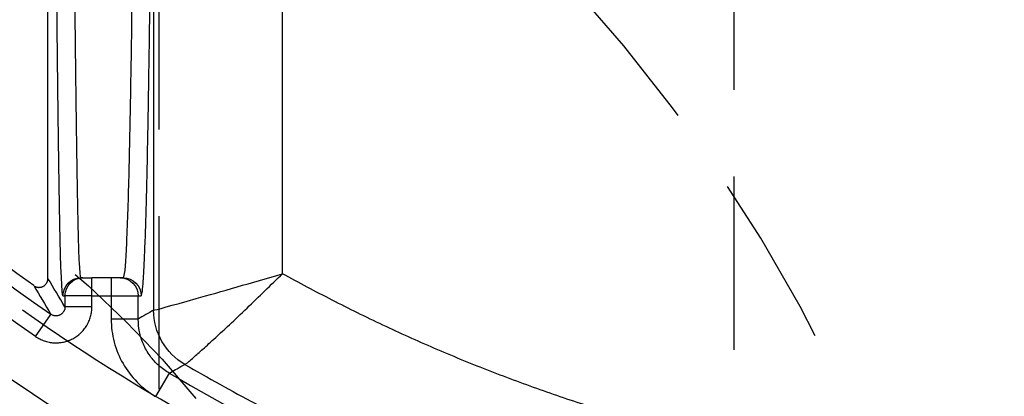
# Model space of a CAD drawing. Extents: x 2651 to 7771, y -1163 to 1075.
# Tile 431 of 490: x 5247.68 to 5261.88, y 696.86 to 702.29. Entities that reach past the tile are written whole.
import ezdxf

# ---------------------------------------------------------------- set-up
doc = ezdxf.new("R2010")
doc.units = 0
doc.header["$LTSCALE"] = 10
doc.linetypes.add('HIDDEN', pattern=[0.375, 0.25, -0.125])
doc.layers.get('0').update_dxf_attribs({"linetype": 'CONTINUOUS'})
doc.layers.get('Defpoints').update_dxf_attribs({"linetype": 'CONTINUOUS'})
for name, color, linetype in [('1', 7, 'CONTINUOUS'), ('15', 7, 'CONTINUOUS'), ('97', 7, 'CONTINUOUS'), ('COOL', 150, 'HIDDEN'), ('DIM', 3, 'CONTINUOUS')]:
    doc.layers.add(name, color=color, linetype=linetype)
doc.styles.get("Standard").update_dxf_attribs({"font": 'romans.shx'})
doc.dimstyles.new('MM& INCH5', dxfattribs={"dimtxt": 5, "dimasz": 2.5, "dimexe": 1, "dimexo": 0.5, "dimtad": 0, "dimrnd": 1.38778e-17, "dimzin": 9, "dimdsep": 46, "dimtxsty": 'Standard', "dimblk": 'CLOSED', "dimcen": 0, "dimclrd": 3, "dimclre": 3, "dimclrt": 3, "dimazin": 2, "dimtfac": 0.75, "dimtofl": 0, "dimtmove": 0, "dimatfit": 3, "dimfxl": 0, "dimtolj": 1, "dimarcsym": 0})

# ---------------------------------------------------------------- blocks, each defined once
blk = doc.blocks.new('DFSF')
at = {"layer": '1', "color": 252, "linetype": 'Continuous'}
for p, q in [((1248.7, 573.847), (1248.7, 529.453)), ((1250.561, 529.98), (1250.561, 573.333)), ((1247.811, 529.662), (1247.811, 529.921)), ((1248.088, 529.921), (1248.088, 529.662)), ((1247.393, 529.662), (1247.422, 529.662)), ((1247.422, 529.662), (1247.422, 529.5)), ((1247.811, 529.662), (1247.422, 529.662)), ((1247.811, 529.662), (1248.088, 529.662)), ((1247.811, 529.5), (1247.811, 529.662)), ((1248.088, 529.662), (1248.088, 529.325)), ((1248.088, 529.662), (1248.477, 529.662)), ((1248.477, 529.325), (1248.477, 529.662)), ((1248.477, 529.662), (1248.52, 529.662)), ((1247.811, 529.5), (1247.422, 529.5)), ((1246.998, 529.074), (1247.219, 529.393)), ((1248.477, 529.325), (1248.088, 529.325)), ((1248.923, 528.544), (1248.726, 528.209))]:
    blk.add_line(p, q, dxfattribs=at)
at = {"layer": '1', "color": 7, "linetype": 'Continuous'}
for p, q in [((1247.177, 529.912), (1247.177, 573.144)), ((1247.681, 529.921), (1247.652, 529.921)), ((1247.681, 529.921), (1247.811, 529.921)), ((1248.088, 529.921), (1247.811, 529.921)), ((1248.218, 529.921), (1248.088, 529.921)), ((1248.261, 529.921), (1248.218, 529.921))]:
    blk.add_line(p, q, dxfattribs=at)
at = {"layer": '1', "color": 7, "linetype": 'Continuous', "extrusion": (0, 0, -1)}
blk.add_arc((-1262.44, 551.472), 26.62, 305.5251, 346.6816, dxfattribs=at)
at = {"layer": '1', "color": 252, "linetype": 'Continuous'}
for centre, radius, start, end in [((1262.44, 551.472), 26.817, 193.7396, 235.4175), ((1262.44, 551.472), 27.914, 201.8464, 253.2169), ((1263.706, 563.151), 38.363, 263.8121, 306.4003), ((1262.44, 551.472), 26.615, 239.4794, 263.8121)]:
    blk.add_arc(centre, radius, start, end, dxfattribs=at)
at = {"layer": '1', "color": 252, "linetype": 'Continuous', "extrusion": (0, 0, -1)}
for centre, radius, start, end in [((-1262.44, 551.472), 27.205, 304.5825, 346.2604), ((-1262.44, 551.472), 28.303, 286.7831, 338.1536), ((-1263.706, 563.151), 38.752, 233.5997, 276.1879)]:
    blk.add_arc(centre, radius, start, end, dxfattribs=at)
at = {"layer": '1', "color": 110, "linetype": 'Continuous', "extrusion": (0, 0, -1)}
for centre, radius, start, end in [((-1263.706, 563.151), 38.752, 233.5997, 276.1879), ((-1262.44, 551.472), 27.004, 276.1879, 305.3704)]:
    blk.add_arc(centre, radius, start, end, dxfattribs=at)
at = {"layer": '1', "color": 252, "linetype": 'Continuous', "extrusion": (0, 0, -1)}
for centre, major_axis, ratio, start_param, end_param in [((1247.393, 542.875), (0, 13.213), 0.008727, 3.141593, 4.712389), ((1348.8, 551.472), (107.789, 0), 0.600007, 2.794964, 2.801727), ((1247.652, 529.662), (0, 0.259), 0.999962, 4.712389, 6.283185), ((1247.681, 529.662), (0, 0.259), 0.999962, 4.712389, 6.283185), ((1248.218, 529.662), (0, 0.259), 0.999914, 0, 1.570796), ((1248.261, 529.662), (0, 0.259), 0.999914, 0, 1.570796), ((1249.607, 529.453), (0.452, -0.786), 0.999886, 1.049295, 2.092298), ((1249.607, 529.453), (0, 0.907), 0.99966, 3.669428, 4.712389)]:
    blk.add_ellipse(centre, major_axis=major_axis, ratio=ratio, start_param=start_param, end_param=end_param, dxfattribs=at)
at = {"layer": '1', "color": 7, "linetype": 'Continuous', "extrusion": (0, 0, -1)}
blk.add_ellipse((1247.652, 542.875), major_axis=(0, 12.954), ratio=0.008901, start_param=3.141593, end_param=4.712389, dxfattribs=at)
at = {"layer": '1', "color": 252, "linetype": 'Continuous'}
for points, knots in [([(1248.434, 542.875), (1248.434, 542.603), (1248.434, 542.057), (1248.433, 541.238), (1248.431, 540.421), (1248.429, 539.608), (1248.425, 538.802), (1248.422, 538.009), (1248.417, 537.231), (1248.412, 536.472), (1248.406, 535.736), (1248.399, 535.028), (1248.392, 534.35), (1248.384, 533.701), (1248.374, 533.065), (1248.364, 532.431), (1248.351, 531.806), (1248.337, 531.216), (1248.32, 530.692), (1248.302, 530.273), (1248.283, 529.979), (1248.269, 529.941), (1248.261, 529.921)], [0, 0, 0, 0, 0.040106, 0.080497, 0.121172, 0.162132, 0.203376, 0.244905, 0.286718, 0.328816, 0.371198, 0.413866, 0.456817, 0.500054, 0.544668, 0.594393, 0.649226, 0.709168, 0.774218, 0.844374, 0.919635, 1, 1, 1, 1]), ([(1259.595, 525.23), (1260.05, 525.185), (1260.961, 525.096), (1262.333, 525.024), (1264.725, 524.979), (1268.034, 525.171), (1272.093, 525.867), (1275.748, 526.892), (1278.989, 528.143), (1281.817, 529.532), (1284.259, 530.962), (1285.709, 531.992), (1286.39, 532.475)], [0, 0, 0, 0, 0.048349, 0.096698, 0.145048, 0.301095, 0.445844, 0.579291, 0.701434, 0.812268, 0.911791, 1, 1, 1, 1]), ([(1248.7, 529.453), (1248.714, 529.453), (1248.96, 529.52), (1249.668, 529.72), (1250.117, 529.85), (1250.561, 529.98)], [0, 0, 0, 0, 0.5, 0.5, 1, 1, 1, 1]), ([(1249.15, 528.67), (1249.155, 528.672), (1249.165, 528.676), (1249.209, 528.712), (1249.284, 528.778), (1249.408, 528.887), (1249.584, 529.048), (1249.801, 529.249), (1250.042, 529.477), (1250.302, 529.729), (1250.476, 529.898), (1250.561, 529.98)], [0, 0, 0, 0, 0.084628, 0.168288, 0.249942, 0.371137, 0.500047, 0.615625, 0.750152, 0.878509, 1, 1, 1, 1]), ([(1246.998, 529.074), (1247.018, 529.06), (1247.058, 529.036), (1247.101, 529.018), (1247.134, 529.006), (1247.146, 529.003), (1247.169, 528.997), (1247.18, 528.994), (1247.215, 528.987), (1247.238, 528.984), (1247.273, 528.982), (1247.29, 528.982), (1247.308, 528.982), (1247.32, 528.983), (1247.326, 528.983), (1247.355, 528.985), (1247.402, 528.992), (1247.446, 529.005), (1247.474, 529.015), (1247.48, 529.017), (1247.491, 529.021), (1247.496, 529.024), (1247.512, 529.031), (1247.523, 529.036), (1247.554, 529.052), (1247.574, 529.064), (1247.602, 529.085), (1247.616, 529.095), (1247.63, 529.107), (1247.639, 529.115), (1247.643, 529.119), (1247.665, 529.139), (1247.696, 529.173), (1247.723, 529.212), (1247.739, 529.237), (1247.742, 529.242), (1247.747, 529.252), (1247.75, 529.257), (1247.758, 529.273), (1247.763, 529.284), (1247.777, 529.316), (1247.785, 529.338), (1247.795, 529.372), (1247.799, 529.389), (1247.802, 529.406), (1247.804, 529.418), (1247.805, 529.424), (1247.809, 529.453), (1247.811, 529.476), (1247.811, 529.5)], [0, 0, 0, 0, 0.0625, 0.125, 0.125, 0.15625, 0.15625, 0.1875, 0.1875, 0.25, 0.25, 0.28125, 0.296875, 0.296875, 0.3125, 0.3125, 0.375, 0.4375, 0.4375, 0.453125, 0.453125, 0.46875, 0.46875, 0.5, 0.5, 0.5625, 0.5625, 0.59375, 0.609375, 0.609375, 0.625, 0.625, 0.6875, 0.75, 0.75, 0.765625, 0.765625, 0.78125, 0.78125, 0.8125, 0.8125, 0.875, 0.875, 0.90625, 0.921875, 0.921875, 0.9375, 0.9375, 1, 1, 1, 1]), ([(1248.088, 529.325), (1248.088, 529.212), (1248.103, 529.101), (1248.16, 528.885), (1248.204, 528.779), (1248.315, 528.586), (1248.384, 528.494), (1248.541, 528.336), (1248.628, 528.267), (1248.726, 528.209)], [0, 0, 0, 0, 0.25, 0.25, 0.5, 0.5, 0.75, 0.75, 1, 1, 1, 1]), ([(1248.923, 528.544), (1248.872, 528.578), (1248.768, 528.648), (1248.643, 528.792), (1248.548, 528.958), (1248.488, 529.139), (1248.481, 529.264), (1248.477, 529.325)], [0, 0, 0, 0, 0.195655, 0.397799, 0.602202, 0.804345, 1, 1, 1, 1]), ([(1248.923, 528.544), (1248.93, 528.548), (1248.936, 528.551), (1248.974, 528.572), (1249.007, 528.59), (1249.076, 528.629), (1249.113, 528.649), (1249.15, 528.67)], [0, 0, 0, 0, 0.083973, 0.083973, 0.509964, 0.509964, 1, 1, 1, 1]), ([(1249.15, 528.67), (1249.488, 528.478), (1250.182, 528.085), (1251.284, 527.542), (1252.466, 527.024), (1253.731, 526.543), (1255.08, 526.11), (1256.512, 525.738), (1258.023, 525.429), (1259.064, 525.297), (1259.595, 525.23)], [0, 0, 0, 0, 0.105146, 0.215965, 0.332456, 0.454619, 0.582455, 0.715964, 0.855145, 1, 1, 1, 1])]:
    blk.add_open_spline(points, degree=3, knots=knots, dxfattribs=at)
for points, weights in [([(1248.52, 529.662), (1248.622, 529.662), (1248.693, 535.135), (1248.693, 542.875)], [1, 0.804737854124, 0.804737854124, 1]), ([(1284.673, 533.438), (1277.367, 528.298), (1268.718, 526.067), (1259.838, 527.033)], [1, 0.957088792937, 0.957088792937, 1]), ([(1259.838, 527.033), (1256.569, 527.388), (1253.435, 528.384), (1250.561, 529.98)], [1, 0.986804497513, 0.986804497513, 1])]:
    blk.add_rational_spline(points, weights, degree=3, dxfattribs=at)
at = {"layer": '1', "color": 7, "linetype": 'Continuous'}
for points, knots in [([(1246.972, 529.807), (1246.977, 529.803), (1246.987, 529.797), (1246.997, 529.792), (1247.005, 529.789), (1247.009, 529.788), (1247.014, 529.787), (1247.023, 529.784), (1247.032, 529.783), (1247.04, 529.783), (1247.044, 529.782), (1247.049, 529.782), (1247.054, 529.783), (1247.061, 529.783), (1247.073, 529.785), (1247.084, 529.788), (1247.092, 529.79), (1247.096, 529.792), (1247.101, 529.794), (1247.109, 529.798), (1247.117, 529.803), (1247.123, 529.807), (1247.127, 529.81), (1247.131, 529.813), (1247.134, 529.816), (1247.14, 529.821), (1247.148, 529.83), (1247.154, 529.839), (1247.159, 529.846), (1247.161, 529.85), (1247.163, 529.855), (1247.167, 529.863), (1247.17, 529.871), (1247.172, 529.879), (1247.173, 529.883), (1247.174, 529.888), (1247.175, 529.893), (1247.176, 529.9), (1247.177, 529.906), (1247.177, 529.912)], [0, 0, 0, 0, 0.0625, 0.125, 0.125, 0.15625, 0.15625, 0.1875, 0.25, 0.25, 0.28125, 0.28125, 0.3125, 0.3125, 0.375, 0.4375, 0.4375, 0.46875, 0.46875, 0.5, 0.5625, 0.5625, 0.59375, 0.59375, 0.625, 0.625, 0.6875, 0.75, 0.75, 0.78125, 0.78125, 0.8125, 0.875, 0.875, 0.90625, 0.90625, 0.9375, 0.9375, 1, 1, 1, 1]), ([(1247.422, 529.5), (1247.422, 529.494), (1247.422, 529.488), (1247.42, 529.48), (1247.42, 529.476), (1247.419, 529.471), (1247.417, 529.462), (1247.414, 529.454), (1247.411, 529.447), (1247.408, 529.443), (1247.406, 529.438), (1247.404, 529.434), (1247.4, 529.428), (1247.393, 529.418), (1247.385, 529.41), (1247.38, 529.404), (1247.376, 529.401), (1247.372, 529.398), (1247.365, 529.393), (1247.358, 529.388), (1247.351, 529.384), (1247.347, 529.382), (1247.342, 529.38), (1247.338, 529.379), (1247.331, 529.376), (1247.32, 529.373), (1247.308, 529.371), (1247.296, 529.37), (1247.29, 529.37), (1247.279, 529.371), (1247.273, 529.372), (1247.261, 529.374), (1247.256, 529.376), (1247.245, 529.38), (1247.234, 529.384), (1247.224, 529.39), (1247.219, 529.393)], [0, 0, 0, 0, 0.0625, 0.0625, 0.09375, 0.09375, 0.125, 0.1875, 0.1875, 0.21875, 0.21875, 0.25, 0.25, 0.3125, 0.375, 0.375, 0.40625, 0.40625, 0.4375, 0.5, 0.5, 0.53125, 0.53125, 0.5625, 0.5625, 0.625, 0.6875, 0.6875, 0.75, 0.75, 0.8125, 0.8125, 0.875, 0.875, 0.9375, 1, 1, 1, 1])]:
    blk.add_open_spline(points, degree=3, knots=knots, dxfattribs=at)
at = {"layer": '1', "color": 252, "linetype": 'Continuous'}
for points in [[(1246.972, 529.807), (1247.054, 529.667), (1247.137, 529.53), (1247.219, 529.393)], [(1248.7, 529.453), (1248.626, 529.41), (1248.551, 529.368), (1248.477, 529.325)]]:
    blk.add_open_spline(points, degree=3, dxfattribs=at)
at = {"layer": '1', "color": 7, "linetype": 'Continuous'}
for points in [[(1248.7, 529.453), (1248.7, 529.453), (1248.7, 529.453), (1248.7, 529.453)], [(1249.15, 528.67), (1249.15, 528.67), (1249.15, 528.67), (1249.15, 528.67)]]:
    blk.add_open_spline(points, degree=3, dxfattribs=at)
blk = doc.blocks.new('*D42')
at = {"layer": 'Defpoints', "color": 0}
for p in [(5335.684, 924.642), (5335.684, 850.322), (5205.684, 387.642)]:
    blk.add_point(p, dxfattribs=at)
at = {"layer": 'DIM', "color": 3, "lineweight": -2}
blk.add_line((5335.684, 850.822), (5335.684, 924.642), dxfattribs=at)
at = {"layer": 'DIM', "color": 3, "insert": (5335.684, 947.648), "char_height": 5, "attachment_point": 5, "rotation": 90}
blk.add_mtext('\\A1;130 [5.118]', dxfattribs=at)
blk = doc.blocks.new('_Closed')
at = {"color": 0, "linetype": 'ByBlock', "lineweight": -2}
for p, q in [((-1, 0.1667), (0, 0)), ((-1, 0.1667), (-1, -0.1667)), ((0, 0), (-1, -0.1667)), ((0, 0), (-1, 0))]:
    blk.add_line(p, q, dxfattribs=at)
blk = doc.blocks.new('*D43')
at = {"layer": 'Defpoints', "color": 0}
for p in [(5402.684, 924.642), (5402.684, 886.162), (5205.684, 387.642)]:
    blk.add_point(p, dxfattribs=at)
at = {"layer": 'DIM', "color": 3, "lineweight": -2}
blk.add_line((5402.684, 886.662), (5402.684, 924.642), dxfattribs=at)
at = {"layer": 'DIM', "color": 3, "insert": (5402.684, 947.648), "char_height": 5, "attachment_point": 5, "rotation": 90}
blk.add_mtext('\\A1;197 [7.756]', dxfattribs=at)
blk = doc.blocks.new('*D44')
at = {"layer": 'Defpoints', "color": 0}
for p in [(5410.684, 924.642), (5405.684, 807.17), (5205.684, 387.642)]:
    blk.add_point(p, dxfattribs=at)
at = {"layer": 'DIM', "color": 3, "lineweight": -2}
for p, q in [((5410.684, 919.642), (5410.684, 924.642)), ((5405.684, 914.642), (5410.684, 919.642)), ((5405.684, 807.67), (5405.684, 914.642))]:
    blk.add_line(p, q, dxfattribs=at)
at = {"layer": 'DIM', "color": 3, "insert": (5410.684, 948.005), "char_height": 5, "attachment_point": 5, "rotation": 90}
blk.add_mtext('\\A1;200 [7.874]', dxfattribs=at)
blk = doc.blocks.new('*D45')
at = {"layer": 'Defpoints', "color": 0}
for p in [(5445.684, 924.642), (5445.684, 912.642), (5205.684, 387.642)]:
    blk.add_point(p, dxfattribs=at)
at = {"layer": 'DIM', "color": 3, "lineweight": -2}
blk.add_line((5445.684, 913.142), (5445.684, 924.642), dxfattribs=at)
at = {"layer": 'DIM', "color": 3, "insert": (5445.684, 948.005), "char_height": 5, "attachment_point": 5, "rotation": 90}
blk.add_mtext('\\A1;240 [9.449]', dxfattribs=at)
blk = doc.blocks.new('*D46')
at = {"layer": 'Defpoints', "color": 0}
for p in [(5480.684, 924.642), (5480.684, 910.642), (5205.684, 387.642)]:
    blk.add_point(p, dxfattribs=at)
at = {"layer": 'DIM', "color": 3, "lineweight": -2}
blk.add_line((5480.684, 911.142), (5480.684, 924.642), dxfattribs=at)
at = {"layer": 'DIM', "color": 3, "insert": (5480.684, 950.386), "char_height": 5, "attachment_point": 5, "rotation": 90}
blk.add_mtext('\\A1;275 [10.827]', dxfattribs=at)
blk = doc.blocks.new('*D51')
at = {"layer": 'Defpoints', "color": 0}
for p in [(5478.684, 912.642), (5493.684, 912.642), (5205.684, 387.642)]:
    blk.add_point(p, dxfattribs=at)
at = {"layer": 'DIM', "color": 3, "lineweight": -2}
blk.add_line((5479.184, 912.642), (5493.684, 912.642), dxfattribs=at)
at = {"layer": 'DIM', "color": 3, "insert": (5519.428, 912.642), "char_height": 5, "attachment_point": 5}
blk.add_mtext('\\A1;525 [20.669]', dxfattribs=at)
blk = doc.blocks.new('*D52')
at = {"layer": 'Defpoints', "color": 0}
for p in [(5507.384, 862.642), (5520.003, 862.642), (5205.684, 387.642)]:
    blk.add_point(p, dxfattribs=at)
at = {"layer": 'DIM', "color": 3, "lineweight": -2}
blk.add_line((5507.884, 862.642), (5520.003, 862.642), dxfattribs=at)
at = {"layer": 'DIM', "color": 3, "insert": (5545.747, 862.642), "char_height": 5, "attachment_point": 5}
blk.add_mtext('\\A1;475 [18.701]', dxfattribs=at)
blk = doc.blocks.new('*D53')
at = {"layer": 'Defpoints', "color": 0}
for p in [(5429.204, 859.642), (5520.003, 854.642), (5205.684, 387.642)]:
    blk.add_point(p, dxfattribs=at)
at = {"layer": 'DIM', "color": 3, "lineweight": -2}
for p, q in [((5429.704, 859.642), (5510.003, 859.642)), ((5510.003, 859.642), (5515.003, 854.642)), ((5515.003, 854.642), (5520.003, 854.642))]:
    blk.add_line(p, q, dxfattribs=at)
at = {"layer": 'DIM', "color": 3, "insert": (5545.747, 854.642), "char_height": 5, "attachment_point": 5}
blk.add_mtext('\\A1;472 [18.583]', dxfattribs=at)
blk = doc.blocks.new('*D54')
at = {"layer": 'Defpoints', "color": 0}
for p in [(5415.212, 797.642), (5500.003, 797.642), (5205.684, 387.642)]:
    blk.add_point(p, dxfattribs=at)
at = {"layer": 'DIM', "color": 3, "lineweight": -2}
blk.add_line((5415.712, 797.642), (5500.003, 797.642), dxfattribs=at)
at = {"layer": 'DIM', "color": 3, "insert": (5525.747, 797.642), "char_height": 5, "attachment_point": 5}
blk.add_mtext('\\A1;410 [16.142]', dxfattribs=at)
blk = doc.blocks.new('*D55')
at = {"layer": 'Defpoints', "color": 0}
for p in [(5358.364, 827.642), (5500.003, 827.642), (5205.684, 387.642)]:
    blk.add_point(p, dxfattribs=at)
at = {"layer": 'DIM', "color": 3, "lineweight": -2}
blk.add_line((5358.864, 827.642), (5500.003, 827.642), dxfattribs=at)
at = {"layer": 'DIM', "color": 3, "insert": (5525.747, 827.642), "char_height": 5, "attachment_point": 5}
blk.add_mtext('\\A1;440 [17.323]', dxfattribs=at)
blk = doc.blocks.new('*D56')
at = {"layer": 'Defpoints', "color": 0}
for p in [(5480.684, 762.642), (5500.003, 762.642), (5205.684, 387.642)]:
    blk.add_point(p, dxfattribs=at)
at = {"layer": 'DIM', "color": 3, "lineweight": -2}
blk.add_line((5481.184, 762.642), (5500.003, 762.642), dxfattribs=at)
at = {"layer": 'DIM', "color": 3, "insert": (5525.747, 762.642), "char_height": 5, "attachment_point": 5}
blk.add_mtext('\\A1;375 [14.764]', dxfattribs=at)
blk = doc.blocks.new('*D57')
at = {"layer": 'Defpoints', "color": 0}
for p in [(5480.685, 719.642), (5500.003, 719.642), (5205.684, 387.642)]:
    blk.add_point(p, dxfattribs=at)
at = {"layer": 'DIM', "color": 3, "lineweight": -2}
blk.add_line((5481.185, 719.642), (5500.003, 719.642), dxfattribs=at)
at = {"layer": 'DIM', "color": 3, "insert": (5525.747, 719.642), "char_height": 5, "attachment_point": 5}
blk.add_mtext('\\A1;332 [13.071]', dxfattribs=at)
blk = doc.blocks.new('*D76')
at = {"layer": 'Defpoints', "color": 0}
for p in [(5325.684, 924.642), (5325.684, 787.642), (5205.684, 387.642)]:
    blk.add_point(p, dxfattribs=at)
at = {"layer": 'DIM', "color": 3, "lineweight": -2}
blk.add_line((5325.684, 788.142), (5325.684, 924.642), dxfattribs=at)
at = {"layer": 'DIM', "color": 3, "insert": (5325.684, 947.648), "char_height": 5, "attachment_point": 5, "rotation": 90}
blk.add_mtext('\\A1;120 [4.724]', dxfattribs=at)
blk = doc.blocks.new('*D78')
at = {"layer": 'Defpoints', "color": 0}
for p in [(5325.684, 787.642), (5500.003, 787.642), (5205.684, 387.642)]:
    blk.add_point(p, dxfattribs=at)
at = {"layer": 'DIM', "color": 3, "lineweight": -2}
blk.add_line((5326.184, 787.642), (5500.003, 787.642), dxfattribs=at)
at = {"layer": 'DIM', "color": 3, "insert": (5525.747, 787.642), "char_height": 5, "attachment_point": 5}
blk.add_mtext('\\A1;400 [15.748]', dxfattribs=at)
blk = doc.blocks.new('*D298')
at = {"layer": 'Defpoints', "color": 0}
for p in [(5315.684, 924.642), (5315.684, 912.642), (5205.684, 387.642)]:
    blk.add_point(p, dxfattribs=at)
at = {"layer": 'DIM', "color": 3, "lineweight": -2}
blk.add_line((5315.684, 913.142), (5315.684, 924.642), dxfattribs=at)
at = {"layer": 'DIM', "color": 3, "insert": (5315.684, 947.648), "char_height": 5, "attachment_point": 5, "rotation": 90}
blk.add_mtext('\\A1;110 [4.331]', dxfattribs=at)
blk = doc.blocks.new('A$C069B29F4')
at = {"layer": '15', "color": 7, "linetype": 'HIDDEN'}
blk.add_arc((43, 309.261), 22, 0, 90, dxfattribs=at)
at = {"layer": '15', "color": 254, "linetype": 'HIDDEN'}
blk.add_arc((32.5, 299.261), 23.6, 0, 90, dxfattribs=at)
at = {"layer": '15', "color": 254, "linetype": 'HIDDEN', "extrusion": (0, 0, -1)}
blk.add_arc((-32.5, 299.261), 15.6, 90, 180, dxfattribs=at)
at = {"layer": '97', "color": 2, "linetype": 'HIDDEN'}
blk.add_line((52.3, 294.889), (52.3, 384.3), dxfattribs=at)
blk.add_arc((43, 309.261), 27, 0, 90, dxfattribs=at)
at = {"layer": '97', "color": 252, "linetype": 'HIDDEN', "extrusion": (0, 0, -1)}
blk.add_arc((-43, 309.261), 24, 90, 180, dxfattribs=at)

msp = doc.modelspace()

# ---------------------------------------------------------------- linework, layer by layer
at = {"layer": 'COOL'}
msp.add_lwpolyline([(5249.684, 725.709), (5249.684, 651.642), (5246.684, 649.91), (5243.684, 651.642), (5243.684, 725.709)], dxfattribs=at)
at = {"layer": 'COOL', "linetype": 'Continuous'}
msp.add_circle((5243.684, 687.642), 9.42, dxfattribs=at)

# ---------------------------------------------------------------- block references
at = {"layer": 'DIM'}
for name, p in [('A$C069B29F4', (5205.684, 387.642)), ('DFSF', (4000.91, 168.648))]:
    msp.add_blockref(name, p, dxfattribs=at)

# ---------------------------------------------------------------- dimensions: what is measured, and where the dimension line sits
for feature_location, offset, dtype, picture, middle in [((5480.684, 910.642), (0, 14), 1, '*D46', (5480.684, 950.386)), ((5405.684, 807.17), (5, 117.472), 1, '*D44', (5410.684, 948.005)), ((5445.684, 912.642), (0, 12), 1, '*D45', (5445.684, 948.005)), ((5335.684, 850.322), (0, 74.32), 1, '*D42', (5335.684, 947.648)), ((5402.684, 886.162), (0, 38.48), 1, '*D43', (5402.684, 947.648)), ((5325.684, 787.642), (0, 137), 1, '*D76', (5325.684, 947.648)), ((5315.684, 912.642), (0, 12), 1, '*D298', (5315.684, 947.648)), ((5478.684, 912.642), (15, 0), 0, '*D51', (5519.428, 912.642)), ((5507.384, 862.642), (12.619, 0), 0, '*D52', (5545.747, 862.642)), ((5429.204, 859.642), (90.799, -5), 0, '*D53', (5545.747, 854.642)), ((5358.364, 827.642), (141.639, 0), 0, '*D55', (5525.747, 827.642)), ((5415.212, 797.642), (84.791, 0), 0, '*D54', (5525.747, 797.642)), ((5325.684, 787.642), (174.319, 0), 0, '*D78', (5525.747, 787.642)), ((5480.684, 762.642), (19.319, 0), 0, '*D56', (5525.747, 762.642)), ((5480.685, 719.642), (19.319, 0), 0, '*D57', (5525.747, 719.642))]:
    dim = msp.add_ordinate_dim(feature_location=feature_location, offset=offset, dtype=dtype, origin=(5205.684, 387.642), dimstyle='MM& INCH5', dxfattribs=at)
    dim.commit()
    dim.dimension.update_dxf_attribs({"geometry": picture, "text_midpoint": middle})

doc.saveas('drawing.dxf')
